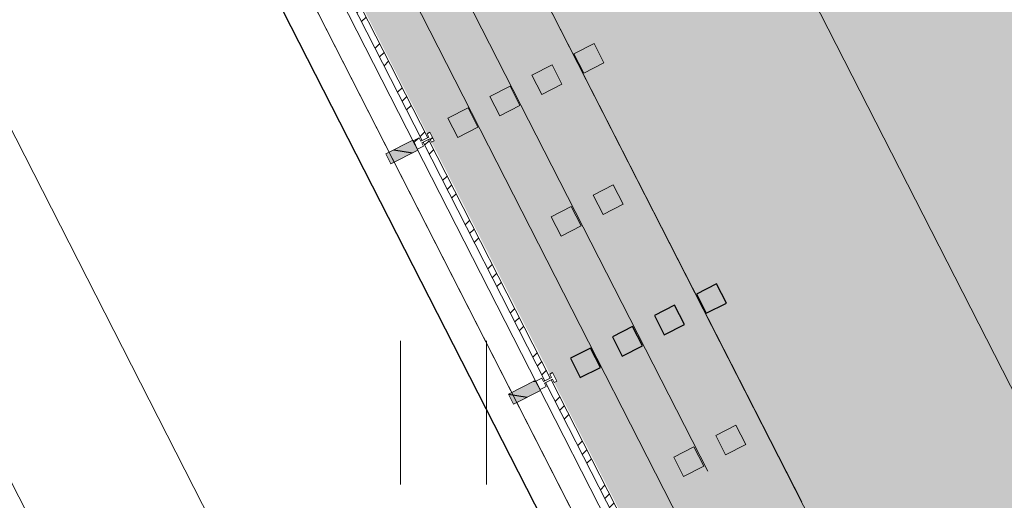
# Model space of a CAD drawing. Header units: metres. Extents: x 538891 to 1080079, y 6588829 to 13178720.
# Tile 827 of 1056: x 539915.64 to 539920.86, y 6589188.33 to 6589190.88. Entities that reach past the tile are written whole.
import ezdxf

# ---------------------------------------------------------------- set-up
doc = ezdxf.new("R2010")
doc.units = ezdxf.units.M
doc.header["$LTSCALE"] = 0.4
doc.header["$PDMODE"] = 1
doc.header["$PDSIZE"] = -2
doc.linetypes.add('Hidden Line', pattern=[48.902778, 35.277778, -13.625])
doc.linetypes.add('Triple Dashed', pattern=[92.604163, 66.145831, -26.458332])
for name, color, linetype in [('AR', 7, 'Continuous'), ('GEO', 7, 'Continuous'), ('KINO_GRID', 7, 'Continuous'), ('KINO_PINNAKATTED 2', 7, 'Continuous')]:
    doc.layers.add(name, color=color, linetype=linetype)
pattern_1 = [(45, (0, 0), (-0.176776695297, 0.176776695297), []), (45, (-0.03536, 0.03536), (-0.176776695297, 0.176776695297), []), (45, (-0.0707, 0.0707), (-0.176776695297, 0.176776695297), [])]
pattern_2 = [(-10, (42.05, 28.59), (0.015628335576, 0.0886326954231), [])]

# ---------------------------------------------------------------- blocks, each defined once
blk = doc.blocks.new('HEIN')
at = {"color": 7, "linetype": 'Continuous', "lineweight": 9}
for p, q in [((-0.455, 0.761), (-0.455, -0.761)), ((0.455, 0.761), (0.455, -0.761))]:
    blk.add_line(p, q, dxfattribs=at)

msp = doc.modelspace()

# ---------------------------------------------------------------- hatches: boundary and pattern name
at = {"layer": 'AR', "linetype": 'Continuous', "lineweight": 9, "true_color": 0xe2f3f5}
h = msp.add_hatch(dxfattribs=at)
h.set_pattern_fill('ALUMINUM_0001', style=0, pattern_type=2)
h.set_pattern_definition(pattern_1)
h.paths.add_polyline_path([(539917.1752, 6589191.4837), (539917.1458, 6589191.4687), (539917.7756, 6589190.2347), (539917.805, 6589190.2497)])
h = msp.add_hatch(dxfattribs=at)
h.set_pattern_fill('ALUMINUM_0001', style=0, pattern_type=2)
h.set_pattern_definition(pattern_1)
h.paths.add_polyline_path([(539917.8096, 6589190.2408), (539917.7802, 6589190.2258), (539918.4257, 6589188.961), (539918.4551, 6589188.976)])
h = msp.add_hatch(dxfattribs=at)
h.set_pattern_fill('ALUMINUM_0001', style=0, pattern_type=2)
h.set_pattern_definition(pattern_1)
h.paths.add_polyline_path([(539918.4597, 6589188.9671), (539918.4303, 6589188.9521), (539919.0758, 6589187.6873), (539919.1052, 6589187.7023)])
at = {"layer": 'KINO_GRID', "linetype": 'Continuous', "lineweight": 0, "true_color": 0xe6e6e6}
msp.add_hatch(color=254, dxfattribs=at).paths.add_polyline_path([(539930.724, 6589168.7838), (539930.0284, 6589170.1466), (539927.4736, 6589175.1522), (539927.4281, 6589175.2413), (539927.4281, 6589175.2413), (539924.8732, 6589180.2469), (539918.1743, 6589193.3717), (539918.0853, 6589193.3262), (539930.6349, 6589168.7384)])
at = {"layer": 'KINO_PINNAKATTED 2', "linetype": 'Continuous', "lineweight": 0, "true_color": 0xd4dae2}
h = msp.add_hatch(color=254, dxfattribs=at)
h.paths.add_polyline_path([(539933.6085, 6589273.0071), (539931.0081, 6589278.1018), (539927.9129, 6589276.522), (539930.5133, 6589271.4273), (539895.4868, 6589253.5497), (539896.7416, 6589251.0914), (539898.6753, 6589252.0784), (539898.7326, 6589251.9662), (539903.1673, 6589254.2296), (539906.2625, 6589255.8094), (539909.5358, 6589257.4801), (539912.6309, 6589259.0599), (539925.4569, 6589265.6063), (539924.7949, 6589266.9031), (539927.8901, 6589268.4829), (539928.552, 6589267.186), (539931.7131, 6589268.7994), (539935.6018, 6589261.1806), (539938.8092, 6589262.8176), (539934.8632, 6589270.5488), (539947.6891, 6589277.0952), (539960.7365, 6589251.5324), (539947.9104, 6589244.9861), (539948.515, 6589243.8015), (539945.3058, 6589242.1635), (539945.2114, 6589242.3486), (539938.2711, 6589238.8062), (539938.2748, 6589238.799), (539938.5331, 6589238.9309), (539938.5558, 6589238.8863), (539938.5349, 6589238.8756), (539939.146, 6589237.6784), (539939.1669, 6589237.689), (539939.1786, 6589237.6661), (539942.0107, 6589239.1124), (539943.9742, 6589235.2655), (539941.124, 6589233.8107), (539941.8019, 6589232.4748), (539927.0487, 6589224.9475), (539927.1537, 6589224.7418), (539929.5283, 6589225.9538), (539930.126, 6589224.7828), (539927.7514, 6589223.5708), (539929.097, 6589220.9344), (539931.4716, 6589222.1464), (539933.3764, 6589218.4144), (539931.0018, 6589217.2024), (539929.7471, 6589219.6605), (539934.9444, 6589209.4775), (539937.3192, 6589210.6896), (539937.927, 6589209.4987), (539935.5522, 6589208.2866), (539937.9591, 6589203.5709), (539925.4216, 6589197.1605), (539925.4244, 6589197.1552), (539925.3887, 6589197.137), (539925.4224, 6589197.0711), (539924.4537, 6589196.5767), (539925.2563, 6589195.0041), (539922.1612, 6589193.4244), (539921.3586, 6589194.9969), (539918.0853, 6589193.3262), (539918.8879, 6589191.7537), (539917.4265, 6589191.0078), (539921.9771, 6589182.092), (539923.4385, 6589182.8379), (539936.1754, 6589189.3388), (539932.925, 6589195.7072), (539945.6618, 6589202.2082), (539943.107, 6589207.2138), (539941.5148, 6589206.4012), (539939.5191, 6589210.3113), (539941.1112, 6589211.1239), (539934.6104, 6589223.8607), (539950.6205, 6589232.0323), (539953.2222, 6589226.935), (539960.5209, 6589230.6632), (539960.4879, 6589230.5344), (539962.3055, 6589231.462), (539962.3387, 6589231.5913), (539967.5488, 6589234.2532), (539968.8955, 6589231.6147), (539965.7113, 6589229.9895), (539968.2662, 6589224.9838), (539971.4504, 6589226.609), (539963.9689, 6589241.2671), (539965.609, 6589247.7099), (539964.884, 6589247.3398), (539964.2792, 6589248.5243), (539966.0337, 6589249.4199), (539967.9882, 6589257.2906), (539966.2762, 6589256.4168), (539967.1048, 6589254.783), (539962.2394, 6589252.2997), (539948.5421, 6589279.136), (539964.257, 6589287.1569), (539962.3675, 6589287.6857), (539947.934, 6589280.3273), (539941.869, 6589292.2102), (539939.7602, 6589292.6298), (539946.4344, 6589279.5534), (539941.2506, 6589276.9076), (539934.7494, 6589289.6443), (539933.8942, 6589289.2078), (539933.5286, 6589287.5279), (539934.1697, 6589287.8552), (539940.066, 6589276.303)])
h.paths.add_polyline_path([(539963.3574, 6589238.5332), (539961.3578, 6589237.5126), (539962.0534, 6589236.1499), (539964.053, 6589237.1705)], flags=16)
h.paths.add_polyline_path([(539957.5501, 6589233.9635), (539956.9454, 6589235.1483), (539953.8502, 6589233.5685), (539954.4549, 6589232.3837)], flags=16)
h.paths.add_polyline_path([(539936.4944, 6589228.0333), (539935.8967, 6589229.2043), (539932.8016, 6589227.6245), (539933.3993, 6589226.4535)], flags=16)
h.paths.add_polyline_path([(539929.8303, 6589194.1271), (539923.3728, 6589190.8311), (539924.0683, 6589189.4684), (539930.5258, 6589192.7643)], flags=16)
h.paths.add_polyline_path([(539964.1454, 6589248.5683), (539964.8411, 6589247.2055)], flags=16)
h.paths.add_polyline_path([(539950.5107, 6589239.8914), (539953.784, 6589241.5621), (539953.0885, 6589242.9249), (539949.8152, 6589241.2542)], flags=16)
h.paths.add_polyline_path([(539959.4569, 6589246.1753), (539957.4556, 6589245.1538), (539958.1546, 6589243.7928), (539960.1525, 6589244.8126)], flags=16)

# ---------------------------------------------------------------- linework, layer by layer
at = {"layer": 'AR', "color": 7, "linetype": 'Continuous', "lineweight": 9}
for p, q in [((539917.583, 6589190.1644), (539917.6103, 6589190.111)), ((539918.2331, 6589188.8907), (539918.2604, 6589188.8373))]:
    msp.add_line(p, q, dxfattribs=at)
at = {"layer": 'AR', "color": 250, "linetype": 'Continuous', "lineweight": 9, "true_color": 0x333333, "flags": 128}
msp.add_lwpolyline([(539933.957, 6589209.6873), (539935.4387, 6589206.7844), (539935.9375, 6589207.039), (539937.6458, 6589203.6919), (539925.2561, 6589197.3682), (539925.1652, 6589197.5464), (539916.0361, 6589192.8868), (539916.8141, 6589191.3625), (539916.9566, 6589191.4353), (539922.1482, 6589181.2636)], dxfattribs=at)
msp.add_lwpolyline([(539933.957, 6589209.6873), (539935.4387, 6589206.7844), (539935.9375, 6589207.039), (539937.6458, 6589203.6919), (539925.2561, 6589197.3682), (539925.1652, 6589197.5464), (539916.0361, 6589192.8868), (539916.8141, 6589191.3625), (539916.9566, 6589191.4353), (539922.1482, 6589181.2636)], dxfattribs=at)
msp.add_lwpolyline([(539933.957, 6589209.6873), (539935.4387, 6589206.7844), (539935.9375, 6589207.039), (539937.6458, 6589203.6919), (539925.2561, 6589197.3682), (539925.1652, 6589197.5464), (539916.0361, 6589192.8868), (539916.8141, 6589191.3625), (539916.9566, 6589191.4353), (539922.1482, 6589181.2636)], dxfattribs=at)
msp.add_lwpolyline([(539933.957, 6589209.6873), (539935.4387, 6589206.7844), (539935.9375, 6589207.039), (539937.6458, 6589203.6919), (539925.2561, 6589197.3682), (539925.1652, 6589197.5464), (539916.0361, 6589192.8868), (539916.8141, 6589191.3625), (539916.9566, 6589191.4353), (539922.1482, 6589181.2636)], dxfattribs=at)
msp.add_lwpolyline([(539933.957, 6589209.6873), (539935.4387, 6589206.7844), (539935.9375, 6589207.039), (539937.6458, 6589203.6919), (539925.2561, 6589197.3682), (539925.1652, 6589197.5464), (539916.0361, 6589192.8868), (539916.8141, 6589191.3625), (539916.9566, 6589191.4353), (539922.1482, 6589181.2636)], dxfattribs=at)
msp.add_lwpolyline([(539933.957, 6589209.6873), (539935.4387, 6589206.7844), (539935.9375, 6589207.039), (539937.6458, 6589203.6919), (539925.2561, 6589197.3682), (539925.1652, 6589197.5464), (539916.0361, 6589192.8868), (539916.8141, 6589191.3625), (539916.9566, 6589191.4353), (539922.1482, 6589181.2636)], dxfattribs=at)
at = {"layer": 'AR', "color": 41, "linetype": 'Continuous', "lineweight": 25, "true_color": 0xecd9a6, "flags": 128}
msp.add_lwpolyline([(539914.5975, 6589177.3813), (539922.0172, 6589181.1683), (539921.3942, 6589182.3889), (539921.1807, 6589182.2799), (539920.9988, 6589182.6362), (539921.2124, 6589182.7452), (539918.7711, 6589187.5282), (539918.5576, 6589187.4192), (539918.3757, 6589187.7755), (539918.5893, 6589187.8845), (539916.048, 6589192.8634), (539912.7248, 6589199.3744), (539905.2964, 6589195.5829), (539913.9661, 6589178.5976), (539913.9747, 6589178.602)], close=True, dxfattribs=at)
at = {"layer": 'AR', "color": 7, "linetype": 'Continuous', "lineweight": 9, "flags": 128}
for points in [[(539914.5975, 6589177.3813), (539922.0172, 6589181.1683), (539921.3942, 6589182.3889), (539921.1807, 6589182.2799), (539920.9988, 6589182.6362), (539921.2124, 6589182.7452), (539918.7711, 6589187.5282), (539918.5576, 6589187.4192), (539918.3757, 6589187.7755), (539918.5893, 6589187.8845), (539916.048, 6589192.8634), (539912.7248, 6589199.3744), (539905.2964, 6589195.5829), (539913.9661, 6589178.5976), (539913.9747, 6589178.602)], [(539917.1752, 6589191.4837), (539917.1458, 6589191.4687), (539917.7756, 6589190.2347), (539917.805, 6589190.2497)], [(539917.8096, 6589190.2408), (539917.7802, 6589190.2258), (539918.4257, 6589188.961), (539918.4551, 6589188.976)], [(539916.3426, 6589186.9629), (539915.0265, 6589189.5414), (539914.314, 6589189.1777), (539915.6301, 6589186.5992)], [(539918.4597, 6589188.9671), (539918.4303, 6589188.9521), (539919.0758, 6589187.6873), (539919.1052, 6589187.7023)]]:
    msp.add_lwpolyline(points, close=True, dxfattribs=at)
at = {"layer": 'AR', "color": 7, "linetype": 'Hidden Line', "lineweight": 9, "flags": 128}
for points in [[(539918.6868, 6589190.7494), (539918.5799, 6589190.6949), (539918.6321, 6589190.5924), (539918.739, 6589190.647)], [(539918.4641, 6589190.6358), (539918.3572, 6589190.5812), (539918.4095, 6589190.4788), (539918.5164, 6589190.5333)], [(539918.2414, 6589190.5221), (539918.1345, 6589190.4676), (539918.1868, 6589190.3652), (539918.2937, 6589190.4197)], [(539918.0187, 6589190.4085), (539917.9118, 6589190.354), (539917.9641, 6589190.2515), (539918.071, 6589190.3061)], [(539918.6823, 6589189.9444), (539918.7892, 6589189.999), (539918.8414, 6589189.8965), (539918.7346, 6589189.842)], [(539918.4596, 6589189.8307), (539918.5665, 6589189.8853), (539918.6188, 6589189.7829), (539918.5119, 6589189.7283)], [(539919.3324, 6589188.6707), (539919.4393, 6589188.7253), (539919.4915, 6589188.6228), (539919.3847, 6589188.5683)], [(539919.1097, 6589188.5571), (539919.2166, 6589188.6116), (539919.2689, 6589188.5092), (539919.162, 6589188.4546)]]:
    msp.add_lwpolyline(points, close=True, dxfattribs=at)
at = {"layer": 'AR', "color": 8, "linetype": 'Continuous', "lineweight": 25, "true_color": 0x808080, "flags": 128}
for points in [[(539919.3369, 6589189.4757), (539919.23, 6589189.4212), (539919.2822, 6589189.3188), (539919.3891, 6589189.3733)], [(539919.1142, 6589189.3621), (539919.0073, 6589189.3075), (539919.0596, 6589189.2051), (539919.1664, 6589189.2597)], [(539918.8915, 6589189.2485), (539918.7846, 6589189.1939), (539918.8369, 6589189.0915), (539918.9438, 6589189.146)], [(539918.6688, 6589189.1348), (539918.5619, 6589189.0803), (539918.6142, 6589188.9778), (539918.7211, 6589189.0324)]]:
    msp.add_lwpolyline(points, close=True, dxfattribs=at)
at = {"layer": 'AR', "color": 9, "linetype": 'Continuous', "true_color": 0xc0c0c0}
for points in [[(539919.3369, 6589189.4757), (539919.23, 6589189.4212), (539919.3891, 6589189.3733), (539919.2822, 6589189.3188)], [(539919.1142, 6589189.3621), (539919.0073, 6589189.3075), (539919.1664, 6589189.2597), (539919.0596, 6589189.2051)], [(539918.8915, 6589189.2485), (539918.7846, 6589189.1939), (539918.9438, 6589189.146), (539918.8369, 6589189.0915)], [(539918.6688, 6589189.1348), (539918.5619, 6589189.0803), (539918.7211, 6589189.0324), (539918.6142, 6589188.9778)]]:
    msp.add_solid(points, dxfattribs=at)
at = {"layer": 'KINO_GRID', "color": 254, "linetype": 'Continuous', "true_color": 0xe6e6e6}
for points in [[(539919.627, 6589190.5254), (539919.6725, 6589190.4364), (539922.7222, 6589192.1052), (539922.7677, 6589192.0161)], [(539920.2771, 6589189.2518), (539920.3226, 6589189.1627), (539923.3723, 6589190.8315), (539923.4177, 6589190.7425)], [(539918.0766, 6589189.7341), (539918.1221, 6589189.645), (539919.538, 6589190.48), (539919.5834, 6589190.3909)], [(539918.7267, 6589188.4604), (539918.7721, 6589188.3713), (539920.1881, 6589189.2063), (539920.2335, 6589189.1172)]]:
    msp.add_solid(points, dxfattribs=at)

# ---------------------------------------------------------------- block references
at = {"layer": 'GEO', "color": 8, "true_color": 0x7d7d7d, "xscale": 0.5, "yscale": 0.5, "zscale": 0.5}
msp.add_blockref('HEIN', (539917.8888, 6589188.7919), dxfattribs=at)

# ---------------------------------------------------------------- next in the draw order: wipeouts: each hides what was drawn before it
at = {"color": 255, "linetype": 'Continuous', "lineweight": 5}
for points in [[(539917.7735, 6589190.2223), (539917.8162, 6589190.2442), (539917.8253, 6589190.2264), (539917.8396, 6589190.2336), (539917.8169, 6589190.2782), (539917.8026, 6589190.2709), (539917.8117, 6589190.2531), (539917.7689, 6589190.2313), (539917.7599, 6589190.2491), (539917.7278, 6589190.2327), (539917.7505, 6589190.1882), (539917.7826, 6589190.2045)], [(539918.4236, 6589188.9487), (539918.4663, 6589188.9705), (539918.4754, 6589188.9527), (539918.4897, 6589188.9599), (539918.467, 6589189.0045), (539918.4527, 6589188.9972), (539918.4618, 6589188.9794), (539918.419, 6589188.9576), (539918.4099, 6589188.9754), (539918.3779, 6589188.959), (539918.4006, 6589188.9145), (539918.4327, 6589188.9308)]]:
    msp.add_wipeout(points, dxfattribs=at).dxf.layer = 'AR'

# ---------------------------------------------------------------- next in the draw order: hatches: boundary and pattern name
at = {"layer": 'AR', "linetype": 'Continuous', "lineweight": 25, "true_color": 0x848484}
h = msp.add_hatch(dxfattribs=at)
h.set_pattern_fill('ALUMINUM_0001_1', color=252, style=0, pattern_type=2)
h.set_pattern_definition(pattern_1)
h.paths.add_polyline_path([(539917.7735, 6589190.2223), (539917.8162, 6589190.2442), (539917.8253, 6589190.2264), (539917.8396, 6589190.2336), (539917.8169, 6589190.2782), (539917.8026, 6589190.2709), (539917.8117, 6589190.2531), (539917.7689, 6589190.2313), (539917.7599, 6589190.2491), (539917.7278, 6589190.2327), (539917.7505, 6589190.1882), (539917.7826, 6589190.2045)])
h = msp.add_hatch(dxfattribs=at)
h.set_pattern_fill('WOOD_0001', color=252, style=0, pattern_type=2)
h.set_pattern_definition(pattern_2)
h.paths.add_polyline_path([(539917.583, 6589190.1644), (539917.6103, 6589190.111), (539917.7528, 6589190.1837), (539917.7255, 6589190.2372)])
h = msp.add_hatch(dxfattribs=at)
h.set_pattern_fill('ALUMINUM_0001_1', color=252, style=0, pattern_type=2)
h.set_pattern_definition(pattern_1)
h.paths.add_polyline_path([(539918.4236, 6589188.9487), (539918.4663, 6589188.9705), (539918.4754, 6589188.9527), (539918.4897, 6589188.9599), (539918.467, 6589189.0045), (539918.4527, 6589188.9972), (539918.4618, 6589188.9794), (539918.419, 6589188.9576), (539918.4099, 6589188.9754), (539918.3779, 6589188.959), (539918.4006, 6589188.9145), (539918.4327, 6589188.9308)])
h = msp.add_hatch(dxfattribs=at)
h.set_pattern_fill('WOOD_0001', color=252, style=0, pattern_type=2)
h.set_pattern_definition(pattern_2)
h.paths.add_polyline_path([(539918.2331, 6589188.8907), (539918.2604, 6589188.8373), (539918.4029, 6589188.91), (539918.3756, 6589188.9635)])

# ---------------------------------------------------------------- next in the draw order: linework, layer by layer
at = {"layer": 'AR', "color": 251, "linetype": 'Triple Dashed', "lineweight": 9, "true_color": 0x575757}
for p, q in [((539930.8854, 6589169.3586), (539890.0405, 6589249.3836)), ((539928.7745, 6589168.2812), (539887.9296, 6589248.3062)), ((539927.2335, 6589167.4947), (539886.3887, 6589247.5197))]:
    msp.add_line(p, q, dxfattribs=at)
at = {"layer": 'AR', "color": 7, "linetype": 'Continuous', "lineweight": 9}
for p, q in [((539920.0269, 6589186.4851), (539916.9355, 6589192.5418)), ((539920.5791, 6589186.7669), (539917.7696, 6589192.2714)), ((539917.0934, 6589191.4756), (539917.7392, 6589190.2104)), ((539917.7278, 6589190.2327), (539917.7599, 6589190.2491)), ((539917.7599, 6589190.2491), (539917.7689, 6589190.2313)), ((539917.7689, 6589190.2313), (539917.8117, 6589190.2531)), ((539917.7735, 6589190.2223), (539917.8162, 6589190.2442)), ((539917.8026, 6589190.2709), (539917.8169, 6589190.2782)), ((539917.8026, 6589190.2709), (539917.8117, 6589190.2531)), ((539917.8162, 6589190.2442), (539917.8253, 6589190.2264)), ((539917.8169, 6589190.2782), (539917.8396, 6589190.2336)), ((539917.583, 6589190.1644), (539917.7255, 6589190.2372)), ((539917.7255, 6589190.2372), (539917.7528, 6589190.1837)), ((539917.7278, 6589190.2327), (539917.7505, 6589190.1882)), ((539917.7392, 6589190.2104), (539918.3892, 6589188.9367)), ((539917.7505, 6589190.1882), (539917.7826, 6589190.2045)), ((539917.7735, 6589190.2223), (539917.7826, 6589190.2045)), ((539917.8253, 6589190.2264), (539917.8396, 6589190.2336)), ((539917.6103, 6589190.111), (539917.7528, 6589190.1837)), ((539918.4527, 6589188.9972), (539918.467, 6589189.0045)), ((539918.4527, 6589188.9972), (539918.4618, 6589188.9794)), ((539918.467, 6589189.0045), (539918.4897, 6589188.9599)), ((539918.2331, 6589188.8907), (539918.3756, 6589188.9635)), ((539918.3756, 6589188.9635), (539918.4029, 6589188.91)), ((539918.3779, 6589188.959), (539918.4099, 6589188.9754)), ((539918.3779, 6589188.959), (539918.4006, 6589188.9145)), ((539918.3892, 6589188.9367), (539919.0393, 6589187.6631)), ((539918.4099, 6589188.9754), (539918.419, 6589188.9576)), ((539918.419, 6589188.9576), (539918.4618, 6589188.9794)), ((539918.4236, 6589188.9487), (539918.4663, 6589188.9705)), ((539918.4236, 6589188.9487), (539918.4327, 6589188.9308)), ((539918.4663, 6589188.9705), (539918.4754, 6589188.9527)), ((539918.4754, 6589188.9527), (539918.4897, 6589188.9599)), ((539918.2604, 6589188.8373), (539918.4029, 6589188.91)), ((539918.4006, 6589188.9145), (539918.4327, 6589188.9308))]:
    msp.add_line(p, q, dxfattribs=at)
at = {"layer": 'AR', "color": 7, "linetype": 'Hidden Line', "lineweight": 9}
for p, q in [((539928.1879, 6589171.0612), (539917.2716, 6589192.4326)), ((539928.1879, 6589171.0612), (539917.2716, 6589192.4326)), ((539928.1879, 6589171.0612), (539917.2717, 6589192.4327)), ((539928.1879, 6589171.0612), (539917.2717, 6589192.4327)), ((539928.1879, 6589171.0612), (539917.2717, 6589192.4327)), ((539928.6858, 6589170.8999), (539917.7695, 6589192.2714)), ((539928.6858, 6589170.8999), (539917.7695, 6589192.2714)), ((539928.6858, 6589170.8999), (539917.7695, 6589192.2714)), ((539928.6858, 6589170.8999), (539917.7695, 6589192.2713)), ((539928.6858, 6589170.8999), (539917.7695, 6589192.2713)), ((539917.0934, 6589191.4756), (539917.7392, 6589190.2104)), ((539917.0934, 6589191.4756), (539917.7392, 6589190.2104)), ((539917.7392, 6589190.2104), (539917.0934, 6589191.4756)), ((539917.7392, 6589190.2104), (539918.3892, 6589188.9367)), ((539917.7392, 6589190.2104), (539918.3892, 6589188.9367)), ((539918.3892, 6589188.9367), (539917.7392, 6589190.2104)), ((539918.3892, 6589188.9367), (539919.0393, 6589187.6631)), ((539918.3892, 6589188.9367), (539919.0393, 6589187.6631)), ((539919.0393, 6589187.6631), (539918.3892, 6589188.9367))]:
    msp.add_line(p, q, dxfattribs=at)
at = {"layer": 'AR', "color": 7, "linetype": 'Continuous', "lineweight": 5}
for p in [(539917.7392, 6589190.2104), (539917.7392, 6589190.2104), (539917.7392, 6589190.2104), (539917.7392, 6589190.2104), (539918.3892, 6589188.9367), (539918.3892, 6589188.9367), (539918.3892, 6589188.9367), (539918.3892, 6589188.9367)]:
    msp.add_point(p, dxfattribs=at)
at = {"layer": 'AR', "color": 254, "linetype": 'Continuous', "true_color": 0xcccccc}
for points in [[(539917.583, 6589190.1644), (539917.6103, 6589190.111), (539917.7255, 6589190.2372), (539917.7528, 6589190.1837)], [(539918.2331, 6589188.8907), (539918.2604, 6589188.8373), (539918.3756, 6589188.9635), (539918.4029, 6589188.91)]]:
    msp.add_solid(points, dxfattribs=at)

doc.saveas('drawing.dxf')
